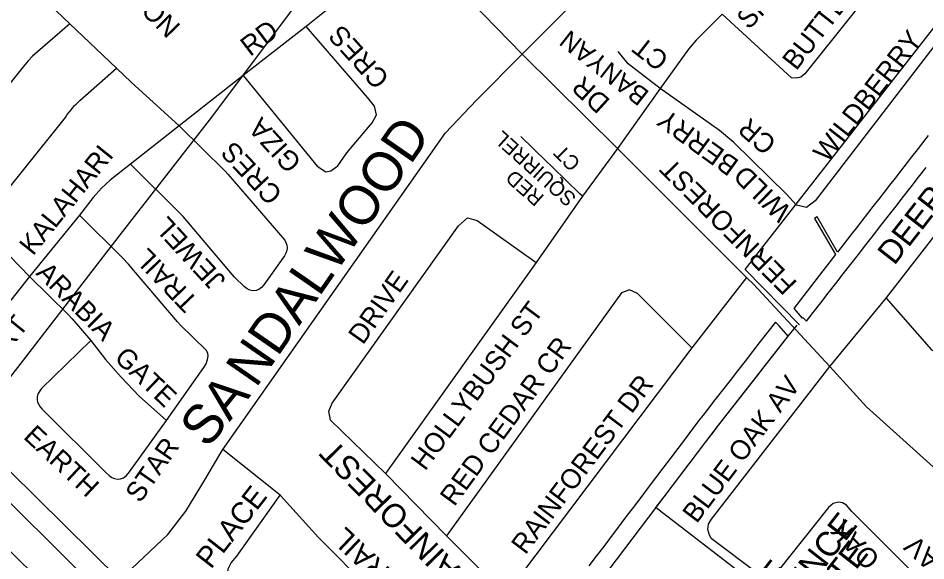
# Model space of a CAD drawing. Extents: x 586326 to 623965, y 4819854 to 4857850.
# Drawn here: x 599021 to 599945, y 4844329 to 4844882 of the extents above; entities that cross this region are included whole.
import ezdxf

# ---------------------------------------------------------------- set-up
doc = ezdxf.new("R2010")
doc.units = 0
for name, color, linetype in [('Lots_Concessions', 7, 'Continuous'), ('Major Rds and Hwys', 7, 'Continuous'), ('Major Rds Lbls', 7, 'Continuous'), ('Minor Rd Lbls', 7, 'Continuous'), ('Minor Rds', 7, 'Continuous'), ('Park Outlines', 7, 'Continuous'), ('Proposed Secondary Rds', 7, 'Continuous'), ('School Syms_Lbls', 7, 'Continuous'), ('Secondary Rds Lbls', 7, 'Continuous')]:
    doc.layers.add(name, color=color, linetype=linetype)

msp = doc.modelspace()

# ---------------------------------------------------------------- linework, layer by layer
at = {"layer": 'Lots_Concessions'}
for p, q in [((599761.15, 4844625.57), (600186.37, 4845171.3)), ((599215.4, 4844777.68), (599301.28, 4844892.04)), ((599122.6, 4844658.25), (599215.4, 4844777.68)), ((598970.2, 4844461.11), (599122.6, 4844658.25)), ((599816.43, 4844569.14), (599761.15, 4844625.57)), ((599804.8, 4844557.6), (599814.1, 4844568.96)), ((599733.11, 4844465.8), (599804.8, 4844557.6)), ((599721.04, 4844449.9), (599733.11, 4844465.8)), ((599712.58, 4844438.75), (599721.04, 4844449.9)), ((599704.11, 4844427.6), (599712.58, 4844438.75)), ((599695.65, 4844416.46), (599704.11, 4844427.6)), ((599687.19, 4844405.31), (599695.65, 4844416.46)), ((599678.73, 4844394.16), (599687.19, 4844405.31)), ((599662.87, 4844373.26), (599678.73, 4844394.16)), ((599570.4, 4844251.43), (599662.87, 4844373.26))]:
    msp.add_line(p, q, dxfattribs=at)
at = {"layer": 'Major Rds and Hwys'}
for points in [[(599534.03, 4844845.06), (599660.18, 4844971.87), (599753.94, 4845065.3), (599790.27, 4845094.34), (599849.09, 4845137.24)], [(599228.96, 4844442.12), (599455.87, 4844764.82), (599487.32, 4844798.24), (599534.03, 4844845.06)], [(599124.32, 4844309.57), (598786.56, 4844642.76)], [(599124.32, 4844309.57), (599173.19, 4844355.77), (599191.42, 4844379.48), (599211.44, 4844412.44), (599218.57, 4844424.49), (599228.96, 4844442.12)]]:
    msp.add_lwpolyline(points, dxfattribs=at)
at = {"layer": 'Minor Rds'}
for points in [[(599422.05, 4844974.97), (599350.66, 4844902.5), (599346.27, 4844898.85), (599313.92, 4844873.34)], [(599988.28, 4844898.32), (599951.09, 4844935.85), (599940.36, 4844944.59), (599929.2, 4844946.33), (599918.01, 4844941.56), (599908.73, 4844933.98), (599821.86, 4844824.97), (599817.69, 4844821.63), (599813.27, 4844820.43), (599808.29, 4844821.02), (599800.3, 4844828.42), (599737.69, 4844885.88)], [(599024.39, 4844922.58), (599073.28, 4844876.03)], [(599988.28, 4844898.32), (599832.28, 4844695.44), (599823.75, 4844688.71), (599813.33, 4844691.03), (599803.27, 4844702.2), (599749.6, 4844755.15), (599734.9, 4844767.29), (599674.57, 4844810.07)], [(599737.69, 4844885.88), (599711.11, 4844859.3), (599703.53, 4844850.09), (599674.57, 4844810.07)], [(599073.28, 4844876.03), (599035.32, 4844843.03), (599030.94, 4844838.28), (599025.9, 4844831.94), (598882.71, 4844654), (598881.49, 4844652.32), (598880.71, 4844650.74), (598879.88, 4844648.95), (598879.33, 4844647.09), (598878.99, 4844644.77), (598879.28, 4844642.9), (598880.32, 4844640.52), (598882.06, 4844637.83), (598884.7, 4844634.92), (598911.34, 4844609.18), (598913.99, 4844607.38), (598915.93, 4844606.18), (598917.68, 4844605.67), (598921.17, 4844605.48), (598924.71, 4844606.21), (598927.61, 4844607.8), (598931.02, 4844610.3), (598980.78, 4844671.01)], [(599073.28, 4844876.03), (599120.73, 4844830.84)], [(599249.7, 4844823.25), (599325.14, 4844730.91), (599333.88, 4844725.04), (599339.14, 4844726.09), (599346.22, 4844731.1), (599355.36, 4844744.42), (599381.13, 4844774.97), (599385.53, 4844783.03), (599383.71, 4844792.07), (599376.86, 4844800.36), (599313.92, 4844873.34)], [(599313.92, 4844873.34), (599249.7, 4844823.25)], [(599674.57, 4844810.07), (599641.84, 4844835.1), (599631.61, 4844847.63)], [(599904.86, 4844596.4), (600089.04, 4844833.65), (600094.11, 4844836.88), (600098.57, 4844836.65), (600103.67, 4844835.45), (600111.21, 4844830.25), (600126.73, 4844817.43), (600157.62, 4844786.96)], [(598980.78, 4844671.01), (599068.7, 4844780.55), (599070.68, 4844783.44), (599073.05, 4844786.13), (599074.67, 4844788.13), (599076.13, 4844790.06), (599078.11, 4844792.58), (599079.7, 4844794.15), (599083.35, 4844797.64), (599120.73, 4844830.84)], [(599120.73, 4844830.84), (599135.72, 4844816.57), (599184.52, 4844771.97)], [(599249.7, 4844823.25), (599184.52, 4844771.97)], [(599674.57, 4844810.07), (599631.02, 4844748.97)], [(599904.86, 4844596.4), (599951.04, 4844543.71), (599959.5, 4844539.87), (599964.37, 4844540.42), (599970.13, 4844545.36), (600157.62, 4844786.96)], [(599184.52, 4844771.97), (599231.36, 4844725.91), (599234.09, 4844722.86), (599292.12, 4844655.45), (599293.44, 4844653.14), (599294.28, 4844650.5), (599294.57, 4844647.79), (599294.43, 4844645.06), (599293.4, 4844642.38), (599291.79, 4844639.6), (599270.8, 4844610.09), (599268.4, 4844607.29), (599265.66, 4844605.24), (599263.09, 4844604.21), (599259.7, 4844604), (599256.72, 4844604.42), (599253.8, 4844605.86), (599251.05, 4844608.07), (599241.04, 4844617.87), (599237.1, 4844622.09), (599188.61, 4844679.63), (599185.45, 4844683.14), (599135.13, 4844733.09)], [(599184.52, 4844771.97), (599135.13, 4844733.09)], [(599595.49, 4844700.3), (599592.87, 4844702.84), (599565.03, 4844729.79), (599564.1, 4844730.69), (599558.59, 4844736.03), (599532.71, 4844761.08)], [(599631.02, 4844748.97), (599595.49, 4844700.3)], [(599135.13, 4844733.09), (599114.36, 4844716.72), (599105.61, 4844708.48), (599097.2, 4844698.83), (599082.99, 4844681.09)], [(599595.49, 4844700.3), (599548.17, 4844632.66)], [(599082.99, 4844681.09), (599032.11, 4844618.45)], [(599171.66, 4844471.96), (599209.82, 4844525.76), (599212.25, 4844529.61), (599213.64, 4844533.8), (599214.26, 4844537.6), (599213.85, 4844540.54), (599212.1, 4844543.39), (599186.06, 4844568.77), (599182.81, 4844572.33), (599140.3, 4844622.7), (599133, 4844631.16), (599126.92, 4844637.65), (599082.99, 4844681.09)], [(599394.91, 4844417.92), (599338.64, 4844472.04), (599337.1, 4844481.31), (599340.57, 4844489.42), (599469.3, 4844670.09), (599478.17, 4844678.32), (599488, 4844675.51), (599548.17, 4844632.66)], [(598980.78, 4844671.01), (599032.11, 4844618.45)], [(599548.17, 4844632.66), (599394.91, 4844417.92)], [(599032.11, 4844618.45), (598963.47, 4844531.77)], [(599032.11, 4844618.45), (599071.68, 4844579.95), (599075.7, 4844575.37), (599094.64, 4844553.4)], [(599762.65, 4844617.38), (599706.72, 4844545.81)], [(599706.72, 4844545.81), (599651.49, 4844601.04), (599643.38, 4844604.9), (599635.27, 4844601.81), (599457.01, 4844354.35)], [(599847.38, 4844526.96), (599904.86, 4844596.4)], [(599094.64, 4844553.4), (599044.52, 4844504.28), (599042.7, 4844502.14), (599040.95, 4844499.19), (599039.92, 4844496.01), (599039.89, 4844493.09), (599040.37, 4844490.43), (599041.54, 4844488.06), (599042.99, 4844485.83), (599044.86, 4844483.73), (599110.25, 4844418.59), (599113.33, 4844415.74), (599116.12, 4844413.64), (599118.93, 4844412.58), (599121.69, 4844412.2), (599124.89, 4844412.39), (599128.09, 4844413.51), (599130.87, 4844415.85), (599134.05, 4844419.47), (599171.66, 4844471.96)], [(599094.64, 4844553.4), (599109.61, 4844533.83), (599125.47, 4844515.96), (599143.97, 4844496.59), (599171.66, 4844471.96)], [(599706.72, 4844545.81), (599530.23, 4844311.67), (599524.85, 4844305.12), (599519.66, 4844301.88), (599513.94, 4844300.51), (599508.75, 4844302.41), (599457.01, 4844354.35)], [(599988.13, 4844260.49), (599869.78, 4844379.12), (599864.38, 4844385.48), (599860.16, 4844388.03), (599856.05, 4844388.5), (599850.62, 4844387.28), (599845.88, 4844383.06), (599795.93, 4844319.95), (599791.09, 4844314.26), (599786.31, 4844312.28), (599781.73, 4844312.13), (599775.84, 4844314.54), (599726.37, 4844351.65), (599724.3, 4844356), (599722.98, 4844360.82), (599723.88, 4844366.28), (599726.76, 4844371.23), (599847.38, 4844526.96)], [(599287.36, 4844395.63), (599228.96, 4844442.12)], [(599457.01, 4844354.35), (599394.91, 4844417.92)], [(599400.05, 4844139.1), (599237.73, 4844305.08), (599233.79, 4844313.15), (599234.41, 4844320.76), (599237.64, 4844326.85), (599243.37, 4844333.66), (599287.36, 4844395.63)], [(599400.05, 4844139.1), (599459.15, 4844217.51), (599460.31, 4844224.84), (599456.83, 4844232.18), (599406.33, 4844272.69), (599379.16, 4844299.75), (599326.64, 4844352.47), (599287.36, 4844395.63)]]:
    msp.add_lwpolyline(points, dxfattribs=at)
at = {"layer": 'Park Outlines'}
for points in [[(599082.25, 4844318.61), (599065.96, 4844334.8), (598956.96, 4844443.08), (598954.82, 4844445.22), (598572.89, 4844817.95), (598537.96, 4844782.19), (598565.08, 4844755.72), (598596.81, 4844724.76), (598618.01, 4844725.02), (598746.8, 4844599.33), (598747.05, 4844578.13), (598764.23, 4844561.37), (598785.43, 4844561.63), (598811.9, 4844535.79), (598812.16, 4844514.59), (598875.12, 4844453.15), (598896.33, 4844453.4), (598927.63, 4844422.85), (598930.3, 4844420.24), (598935.75, 4844414.83), (598956.93, 4844393.79), (599010.3, 4844340.77), (599044.59, 4844306.7)], [(599947.48, 4844761.99), (599941.86, 4844754.77), (599936.25, 4844747.56), (599930.63, 4844740.34), (599925.01, 4844733.12), (599919.4, 4844725.9), (599913.78, 4844718.68), (599908.17, 4844711.46), (599902.55, 4844704.24), (599896.93, 4844697.02), (599893.84, 4844693.04), (599891.32, 4844689.8), (599885.7, 4844682.58), (599880.08, 4844675.36), (599874.46, 4844668.14), (599868.85, 4844660.92), (599855.21, 4844643.39), (599834.4, 4844679.14), (599831.81, 4844677.63), (599853.22, 4844640.84), (599834.56, 4844616.85), (599810.54, 4844585.97), (599812.97, 4844583.25), (599819.22, 4844576.06), (599819.81, 4844576.82), (599823.64, 4844573.05), (599830.4, 4844581.74), (599838.08, 4844591.6), (599845.75, 4844601.46), (599853.42, 4844611.33), (599861.1, 4844621.19), (599868.77, 4844631.05), (599876.44, 4844640.91), (599884.12, 4844650.78), (599891.79, 4844660.64), (599899.46, 4844670.5), (599907.14, 4844680.36), (599908.27, 4844681.82), (599914.81, 4844690.23), (599922.48, 4844700.09), (599930.16, 4844709.95), (599937.83, 4844719.82), (599945.5, 4844729.68)], [(599788.09, 4844292.19), (599703.37, 4844357.5), (599673.91, 4844380.2), (599670.27, 4844383.01), (599678.73, 4844394.16), (599687.19, 4844405.31), (599695.65, 4844416.46), (599704.11, 4844427.6), (599712.58, 4844438.75), (599721.04, 4844449.9), (599729.5, 4844461.05), (599733.11, 4844465.8), (599738.05, 4844472.13), (599746.66, 4844483.16), (599755.28, 4844494.19), (599763.89, 4844505.22), (599772.51, 4844516.25), (599781.43, 4844527.68), (599790.66, 4844539.5), (599804.8, 4844557.6), (599795.61, 4844568.17), (599792, 4844572.14), (599784.1, 4844561.98), (599776.42, 4844552.11), (599768.75, 4844542.25), (599761.08, 4844532.38), (599753.41, 4844522.52), (599745.74, 4844512.65), (599738.06, 4844502.79), (599730.39, 4844492.92), (599722.72, 4844483.06), (599718.27, 4844477.34), (599715.1, 4844473.15), (599707.56, 4844463.19), (599700.02, 4844453.22), (599692.48, 4844443.26), (599684.94, 4844433.29), (599677.4, 4844423.33), (599669.86, 4844413.37), (599662.32, 4844403.4), (599654.78, 4844393.44), (599648.07, 4844384.57), (599647.23, 4844383.47), (599639.69, 4844373.51), (599632.15, 4844363.54), (599624.61, 4844353.58), (599617.07, 4844343.61), (599609.53, 4844333.65), (599601.99, 4844323.69)]]:
    msp.add_lwpolyline(points, dxfattribs=at)
at = {"layer": 'Proposed Secondary Rds'}
for points in [[(599534.03, 4844845.06), (599468.3, 4844912.4), (599422.05, 4844974.97)], [(599631.02, 4844748.97), (599534.03, 4844845.06)], [(599762.65, 4844617.38), (599694.63, 4844685.44), (599631.02, 4844748.97)], [(599847.38, 4844526.96), (599769.8, 4844610.29), (599762.65, 4844617.38)], [(600056.91, 4844324.89), (599966.19, 4844412.52), (599884.73, 4844485.64), (599847.38, 4844526.96)]]:
    msp.add_lwpolyline(points, dxfattribs=at)

# ---------------------------------------------------------------- texts
at = {"layer": 'Major Rds Lbls'}
for s, rotation, p in [('NDALWOOD', 55.30841, (599262.83, 4844504.1)), ('SA', 51.10384, (599213.47, 4844442.24))]:
    msp.add_text(s, height=40.002, rotation=rotation, dxfattribs=at).set_placement(p)
at = {"layer": 'Minor Rd Lbls'}
for s, height, rotation, p in [('SPRUCELANDS', 20, 45.11319, (599764.68, 4844869.26)), ('DRAGON', 20, 314.89756, (599090.15, 4844942.99)), ('BUTTER', 20, 52.00002, (599813.15, 4844827.46)), ('RD', 20, 37.35179, (599256.89, 4844842)), ('CRES', 20, 132.06126, (599399.82, 4844820.98)), ('WILDBERRY', 20, 52.00002, (599844.71, 4844733.66)), ('BANYAN', 19.024, 141.9999, (599664.54, 4844806.13)), ('CT', 19.792, 141.99987, (599684.71, 4844842.19)), ('DEERGLEN DR', 23.9995, 52.00002, (599913.05, 4844629)), ('GIZA', 20, 132.06126, (599310.39, 4844735.54)), ('BERRY', 20, 144.01972, (599756.08, 4844735.88)), ('CR', 20, 139.06856, (599794.37, 4844755.98)), ('SQUIRREL ', 15, 138.12204, (599590.18, 4844699.58)), ('KALAHARI', 20, 51.14256, (599035.8, 4844638.84)), ('CRES', 20, 133.14998, (599290.95, 4844703.28)), ('CT', 15, 134.40727, (599594.37, 4844734.72)), ('RED ', 15, 138.61664, (599557.37, 4844700.21)), ('WILD', 20, 135.88952, (599809.4, 4844686.76)), ('JEWEL', 20, 132.56122, (599233.16, 4844615.41)), ('TRAIL', 20, 133.7595, (599205.06, 4844594.06)), ('ARABIA', 20, 314.89756, (599037.92, 4844621.14)), ('DRIVE', 20, 54.804, (599371.85, 4844548.07)), ('HOLLYBUSH ST', 19.9996, 53.36488, (599435.11, 4844419.64)), ('CRT', 20, 51.14256, (598997.65, 4844525.76)), ('RED CEDAR CR', 19.9996, 53.76018, (599464.91, 4844383.38)), ('GATE', 20, 316.2765, (599117.49, 4844534.25)), ('BLUE OAK AV', 20, 52.98798, (599711.72, 4844366.09)), ('RAINFOREST DR', 19.9996, 52.99984, (599537.31, 4844334.23)), ('EARTH', 20, 316.86556, (599024.99, 4844454.26)), ('STAR', 20, 55.15166, (599144.88, 4844386.87)), ('RAINFOREST ', 23.9995, 134.27471, (599487.77, 4844305.55)), ('PLACE', 21.6, 52.00002, (599216.97, 4844319.62)), ('OAK', 20, 133.25703, (599899.6, 4844331.58)), ('TRAIL', 21.6, 136.67366, (599413.45, 4844308.27)), ('AV', 20, 138.30957, (599961.29, 4844332.46))]:
    msp.add_text(s, height=height, rotation=rotation, dxfattribs=at).set_placement(p)
at = {"layer": 'School Syms_Lbls'}
for s, p in [('PROVIDENCE', (599740.33, 4844190.87)), ('SEPARATE', (599777.79, 4844195.69)), ('OUR LADY OF', (599667.73, 4844137.6))]:
    msp.add_text(s, height=25, rotation=52.00002, dxfattribs=at).set_placement(p)
at = {"layer": 'Secondary Rds Lbls'}
for s, rotation, p in [('DR', 137.61266, (599624.75, 4844797.79)), ('FERNFOREST', 134.95725, (599815, 4844612.21))]:
    msp.add_text(s, height=20, rotation=rotation, dxfattribs=at).set_placement(p)

doc.saveas('drawing.dxf')
